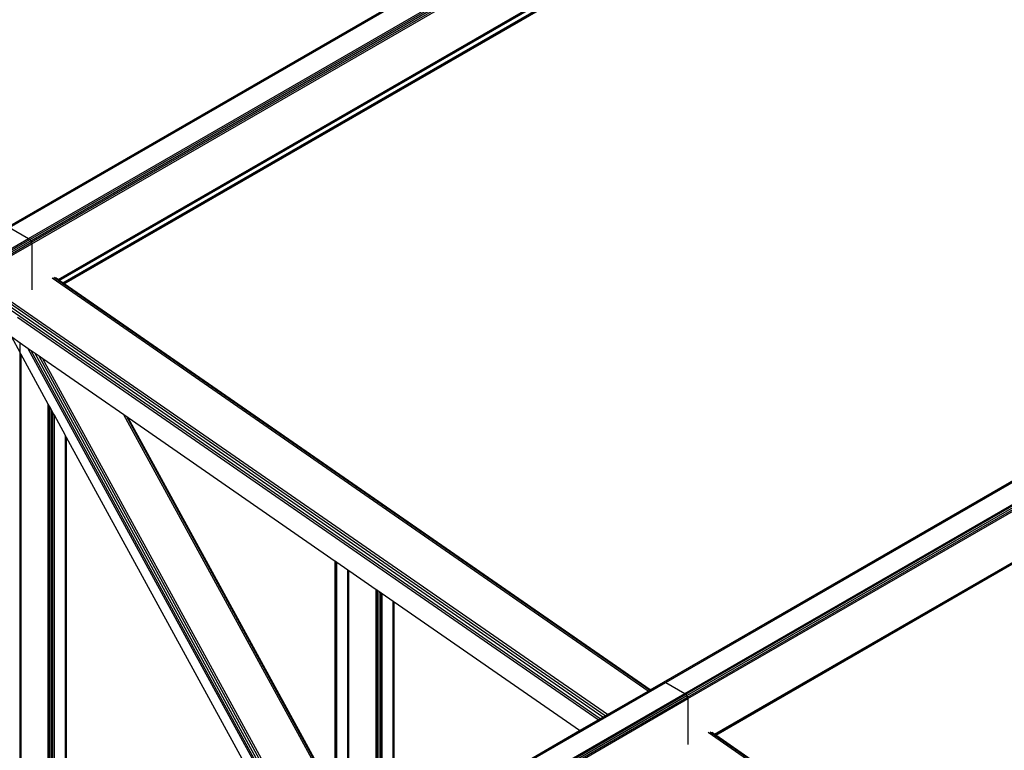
# Model space of a CAD drawing. Header units: millimetres. Extents: x 10 to 1250, y -62 to 528.
# Tile 697 of 909: x 612.43 to 614.09, y 519 to 520.23. Entities that reach past the tile are written whole.
import ezdxf

# ---------------------------------------------------------------- set-up
doc = ezdxf.new("R2010")
doc.units = ezdxf.units.MM
doc.header["$LTSCALE"] = 0.05

msp = doc.modelspace()

# ---------------------------------------------------------------- linework, layer by layer
at = {"color": 8}
for p, q in [((612.4102, 519.8837), (615.2443, 521.52)), ((612.4122, 519.883), (615.2463, 521.5193)), ((612.4443, 519.8645), (615.2784, 521.5008)), ((612.4463, 519.8629), (615.2804, 521.4992)), ((612.4479, 519.8607), (615.282, 521.4969)), ((612.4491, 519.8581), (615.2832, 521.4943)), ((612.4495, 519.8556), (615.2835, 521.4918)), ((612.4939, 519.7951), (615.2413, 521.3814)), ((612.4953, 519.7941), (615.2407, 521.3792)), ((612.4085, 519.8834), (614.1385, 520.8822)), ((613.5158, 519.117), (616.3499, 520.7533)), ((613.5178, 519.1164), (616.3519, 520.7526)), ((612.4958, 519.7938), (614.1346, 520.74)), ((612.5021, 519.7895), (614.1346, 520.732)), ((612.5037, 519.7884), (614.1346, 520.73)), ((612.5042, 519.788), (614.1346, 520.7293)), ((613.5499, 519.0978), (616.384, 520.7341)), ((613.5519, 519.0962), (616.386, 520.7325)), ((613.5536, 519.094), (616.3877, 520.7302)), ((613.5547, 519.0914), (616.3888, 520.7276)), ((613.5551, 519.0889), (616.3892, 520.7251)), ((613.6, 519.0288), (616.3468, 520.6146)), ((613.6015, 519.0278), (616.3464, 520.6125)), ((613.5142, 519.1167), (615.2381, 520.112)), ((613.602, 519.0274), (615.3593, 520.042)), ((612.4122, 519.883), (612.4443, 519.8645)), ((609.6756, 518.266), (612.4443, 519.8645)), ((609.6775, 518.2644), (612.4463, 519.8629)), ((612.4443, 519.8645), (612.4463, 519.8629)), ((612.4463, 519.8629), (612.4479, 519.8607)), ((609.6792, 518.2621), (612.4479, 519.8607)), ((609.6803, 518.2595), (612.4491, 519.8581)), ((609.6807, 518.257), (612.4495, 519.8556)), ((612.4479, 519.8607), (612.4491, 519.8581)), ((612.4491, 519.8581), (612.4495, 519.8556)), ((612.4495, 519.8556), (612.4495, 519.7778)), ((613.4882, 519.1017), (612.4838, 519.7976)), ((613.4907, 519.1032), (612.4869, 519.7987)), ((612.4939, 519.7951), (612.4895, 519.7982)), ((612.4953, 519.7941), (612.4939, 519.7951)), ((612.4958, 519.7938), (612.4953, 519.7941)), ((612.5021, 519.7895), (612.4958, 519.7938)), ((612.5037, 519.7884), (612.5021, 519.7895)), ((612.5042, 519.788), (612.5037, 519.7884)), ((613.4918, 519.1038), (612.5042, 519.788)), ((613.4075, 519.0551), (612.4076, 519.7478)), ((613.4116, 519.0575), (612.4094, 519.7519)), ((613.4159, 519.06), (612.412, 519.7554)), ((613.4195, 519.0621), (612.4151, 519.7579)), ((613.4041, 519.0531), (612.4254, 519.7311)), ((612.43, 519.672), (612.4158, 519.698)), ((612.43, 519.6882), (612.4158, 519.698)), ((612.43, 519.672), (612.43, 519.6882)), ((612.4437, 519.6786), (612.43, 519.6882)), ((612.43, 518.7614), (612.43, 519.672)), ((612.4317, 519.6689), (612.43, 519.672)), ((612.4317, 518.7618), (612.4317, 519.6689)), ((612.4775, 519.5851), (612.4317, 519.6689)), ((612.8909, 518.8604), (612.4437, 519.6786)), ((612.4487, 519.6752), (612.4437, 519.6786)), ((612.8937, 518.861), (612.4487, 519.6752)), ((612.4551, 519.6707), (612.4487, 519.6752)), ((612.8973, 518.8617), (612.4551, 519.6707)), ((612.462, 519.6659), (612.4551, 519.6707)), ((612.9011, 518.8626), (612.462, 519.6659)), ((612.4683, 519.6616), (612.462, 519.6659)), ((612.9046, 518.8633), (612.4683, 519.6616)), ((612.6048, 519.567), (612.4683, 519.6616)), ((612.4775, 518.7716), (612.4775, 519.5851)), ((612.4789, 519.5825), (612.4775, 519.5851)), ((612.4789, 518.7719), (612.4789, 519.5825)), ((612.4798, 519.5808), (612.4789, 519.5825)), ((612.4798, 518.7721), (612.4798, 519.5808)), ((612.4826, 519.5758), (612.4798, 519.5808)), ((612.4826, 518.7727), (612.4826, 519.5758)), ((612.4853, 519.5707), (612.4826, 519.5758)), ((612.4853, 518.7733), (612.4853, 519.5707)), ((612.4877, 519.5664), (612.4853, 519.5707)), ((612.4877, 518.7738), (612.4877, 519.5664)), ((612.5063, 519.5323), (612.4877, 519.5664)), ((612.9609, 518.9156), (612.6048, 519.567)), ((612.6095, 519.5637), (612.6048, 519.567)), ((612.9609, 518.921), (612.6095, 519.5637)), ((612.612, 519.562), (612.6095, 519.5637)), ((612.9609, 518.9238), (612.612, 519.562)), ((612.9609, 519.3203), (612.612, 519.562)), ((612.5063, 518.7778), (612.5063, 519.5323)), ((612.508, 519.5292), (612.5063, 519.5323)), ((612.508, 518.7782), (612.508, 519.5292)), ((612.8754, 518.857), (612.508, 519.5292)), ((612.9616, 519.3198), (612.9609, 519.3203)), ((612.9609, 518.9238), (612.9609, 519.3203)), ((612.9633, 519.3187), (612.9616, 519.3198)), ((612.9616, 518.9224), (612.9616, 519.3198)), ((612.9637, 519.3184), (612.9633, 519.3187)), ((612.9633, 518.9194), (612.9633, 519.3187)), ((612.9637, 518.9186), (612.9637, 519.3184)), ((612.9824, 519.3054), (612.9637, 519.3184)), ((612.9824, 518.88), (612.9824, 519.3054)), ((612.984, 519.3043), (612.9824, 519.3054)), ((612.984, 518.8804), (612.984, 519.3043)), ((613.0299, 519.2725), (612.984, 519.3043)), ((613.0299, 518.8902), (613.0299, 519.2725)), ((613.0313, 519.2715), (613.0299, 519.2725)), ((613.0313, 518.8905), (613.0313, 519.2715)), ((613.0322, 519.2709), (613.0313, 519.2715)), ((613.0322, 518.8907), (613.0322, 519.2709)), ((613.035, 519.269), (613.0322, 519.2709)), ((613.035, 518.8913), (613.035, 519.269)), ((613.0377, 519.2671), (613.035, 519.269)), ((613.0377, 518.8919), (613.0377, 519.2671)), ((613.0386, 519.2665), (613.0377, 519.2671)), ((613.0386, 518.8921), (613.0386, 519.2665)), ((613.0401, 519.2655), (613.0386, 519.2665)), ((613.0401, 518.8924), (613.0401, 519.2655)), ((613.0587, 519.2525), (613.0401, 519.2655)), ((613.0587, 518.8964), (613.0587, 519.2525)), ((613.0604, 519.2514), (613.0587, 519.2525)), ((613.0604, 518.8968), (613.0604, 519.2514)), ((613.3727, 519.035), (613.0604, 519.2514)), ((610.7471, 517.5185), (613.5158, 519.117)), ((610.7491, 517.5178), (613.5178, 519.1164)), ((613.4918, 519.1038), (613.5142, 519.1167)), ((613.5142, 519.1167), (613.5158, 519.117)), ((613.5158, 519.117), (613.5178, 519.1164)), ((613.5178, 519.1164), (613.5499, 519.0978)), ((613.4195, 519.0621), (613.4882, 519.1017)), ((613.4882, 519.1017), (613.4907, 519.1032)), ((613.4907, 519.1032), (613.4918, 519.1038)), ((610.7812, 517.4993), (613.5499, 519.0978)), ((610.7832, 517.4977), (613.5519, 519.0962)), ((610.7848, 517.4954), (613.5536, 519.094)), ((610.786, 517.4929), (613.5547, 519.0914)), ((610.7863, 517.4903), (613.5551, 519.0889)), ((613.5499, 519.0978), (613.5519, 519.0962)), ((613.5519, 519.0962), (613.5536, 519.094)), ((613.5536, 519.094), (613.5547, 519.0914)), ((613.5547, 519.0914), (613.5551, 519.0889)), ((613.5551, 519.0889), (613.5551, 519.0118)), ((613.3727, 519.035), (613.4041, 519.0531)), ((613.4041, 519.0531), (613.4075, 519.0551)), ((613.4075, 519.0551), (613.4116, 519.0575)), ((613.4116, 519.0575), (613.4159, 519.06)), ((613.4159, 519.06), (613.4195, 519.0621)), ((613.1763, 518.9216), (613.3727, 519.035)), ((614.5961, 518.3373), (613.5925, 519.0327)), ((613.6, 519.0288), (613.5952, 519.0321)), ((614.5936, 518.3359), (613.5894, 519.0316)), ((613.6015, 519.0278), (613.6, 519.0288)), ((613.602, 519.0274), (613.6015, 519.0278)), ((614.5972, 518.3379), (613.602, 519.0274))]:
    msp.add_line(p, q, dxfattribs=at)

doc.saveas('drawing.dxf')
